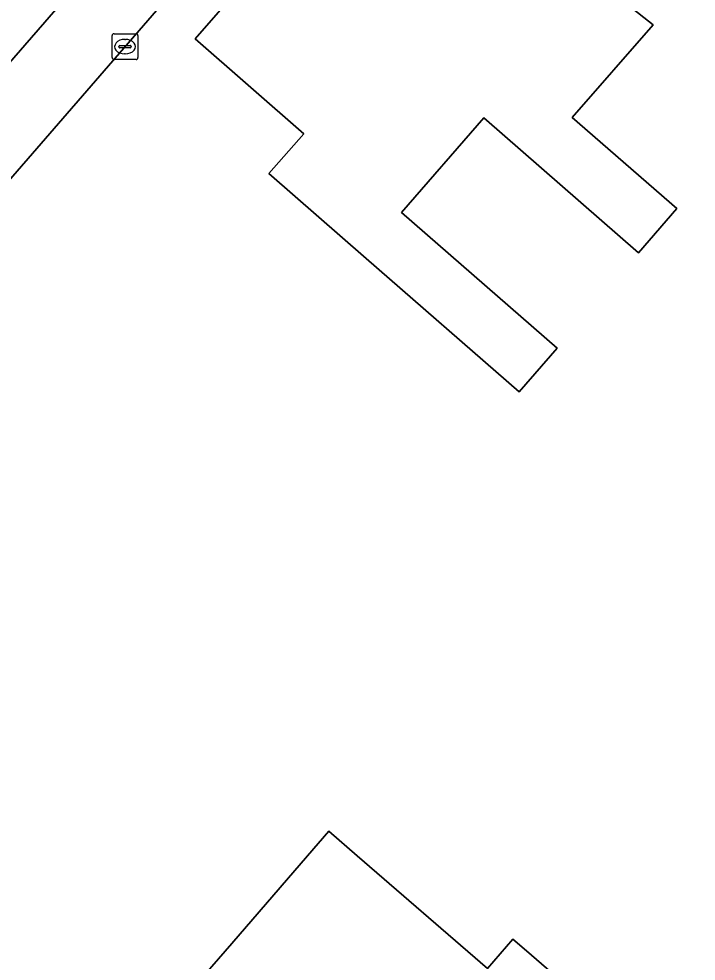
# Model space of a CAD drawing. Extents: x 158472 to 159562, y 388525 to 389606.
# Drawn here: x 158949.22 to 158975.44, y 388745.92 to 388782.41 of the extents above; entities that cross this region are included whole.
import ezdxf

# ---------------------------------------------------------------- set-up
doc = ezdxf.new("R2010")
doc.units = 0
for name, color, linetype in [('IMGEO_Groenvoorziening', 7, 'Continuous'), ('IMGEO_Kolk', 7, 'Continuous'), ('IMGEO_Pand', 7, 'Continuous'), ('IMGEO_Voetpad_open', 7, 'Continuous')]:
    doc.layers.add(name, color=color, linetype=linetype)

msp = doc.modelspace()

# ---------------------------------------------------------------- linework, layer by layer
at = {"layer": 'IMGEO_Groenvoorziening'}
for points in [[(158976.08, 388788.574), (158971.836, 388783.709), (158973.769, 388782.177), (158970.642, 388778.593), (158974.692, 388775.059), (158973.202, 388773.351), (158967.222, 388778.568), (158964.032, 388774.912), (158970.061, 388769.651), (158968.586, 388767.96), (158962.667, 388773.125), (158958.899, 388776.413), (158960.247, 388777.957), (158956.04, 388781.627), (158972.066, 388799.994), (158970.588, 388801.233), (158964.006, 388793.644), (158952.352, 388780.205), (158936.523, 388761.952), (158947.491, 388752.738), (158937.778, 388742.309)], [(158954.185, 388742.835), (158957.46, 388746.614), (158960.394, 388750), (158961.22, 388750.953), (158962.32, 388750), (158967.358, 388745.634), (158968.346, 388746.774), (158968.87, 388746.32), (158972.649, 388743.046)]]:
    msp.add_lwpolyline(points, dxfattribs=at)
at = {"layer": 'IMGEO_Kolk'}
for p, q in [((158952.827, 388780.906), (158952.827, 388781.758)), ((158952.902, 388781.832), (158953.754, 388781.832)), ((158953.828, 388781.758), (158953.828, 388780.906)), ((158953.129, 388781.375), (158953.527, 388781.375)), ((158953.315, 388781.612), (158953.34, 388781.612)), ((158953.086, 388781.326), (158953.086, 388781.338)), ((158953.524, 388781.289), (158953.126, 388781.289)), ((158953.338, 388781.052), (158953.313, 388781.052)), ((158953.57, 388781.338), (158953.57, 388781.326)), ((158953.754, 388780.832), (158952.902, 388780.832))]:
    msp.add_line(p, q, dxfattribs=at)
for points in [[(158952.827, 388780.906), (158952.827, 388781.758)], [(158952.902, 388781.832), (158953.754, 388781.832)], [(158953.828, 388781.758), (158953.828, 388780.906)], [(158953.754, 388780.832), (158952.902, 388780.832)]]:
    msp.add_lwpolyline(points, dxfattribs=at)
for centre, radius, start, end in [((158952.904, 388781.756), 0.0765, 91.552, 178.448), ((158952.904, 388781.756), 0.0765, 91.552, 178.448), ((158953.752, 388781.756), 0.0765, 1.552, 88.448), ((158953.752, 388781.756), 0.0765, 1.552, 88.448), ((158953.126, 388781.335), 0.0403, 85.8775, 175.7526), ((158953.531, 388781.337), 0.0386, 1.7309, 96.639), ((158953.123, 388781.325), 0.0366, 178.938, 274.7102), ((158953.527, 388781.332), 0.043, 264.8664, 352.4533), ((158952.904, 388780.908), 0.0765, 181.552, 268.448), ((158952.904, 388780.908), 0.0765, 181.552, 268.448), ((158953.752, 388780.908), 0.0765, 271.552, 358.448), ((158953.752, 388780.908), 0.0765, 271.552, 358.448)]:
    msp.add_arc(centre, radius, start, end, dxfattribs=at)
for centre, major_axis, ratio, start_param, end_param in [((158953.314, 388781.332), (-0.387, 0.002), 0.722429, 4.712389, 7.853982), ((158953.339, 388781.332), (-0.39, 0.002), 0.717154, 1.570796, 4.712389)]:
    msp.add_ellipse(centre, major_axis=major_axis, ratio=ratio, start_param=start_param, end_param=end_param, dxfattribs=at)
at = {"layer": 'IMGEO_Pand'}
for points in [[(158971.836, 388783.709), (158976.08, 388788.574), (158980.022, 388793.096), (158978.901, 388794.068), (158972.066, 388799.994), (158956.04, 388781.627), (158960.247, 388777.957), (158958.899, 388776.413), (158962.667, 388773.125), (158968.586, 388767.96), (158970.061, 388769.651), (158964.032, 388774.912), (158967.222, 388778.568), (158973.202, 388773.351), (158974.692, 388775.059), (158970.642, 388778.593), (158973.769, 388782.177)], [(158955.879, 388788.794), (158953.118, 388791.196), (158954.208, 388792.449), (158952.336, 388794.077), (158951.196, 388792.868), (158945.765, 388786.607), (158947.724, 388784.903), (158945.099, 388781.884), (158947.815, 388779.521)]]:
    msp.add_lwpolyline(points, close=True, dxfattribs=at)
msp.add_lwpolyline([(158972.649, 388743.046), (158968.87, 388746.32), (158968.346, 388746.774), (158967.358, 388745.634), (158962.32, 388750), (158961.22, 388750.953), (158960.394, 388750), (158957.46, 388746.614), (158954.185, 388742.835)], dxfattribs=at)
at = {"layer": 'IMGEO_Voetpad_open'}
msp.add_lwpolyline([(158955.879, 388788.794), (158947.815, 388779.521), (158948.494, 388778.908), (158935.096, 388763.304), (158936.523, 388761.952), (158952.352, 388780.205), (158964.006, 388793.644)], dxfattribs=at)

doc.saveas('drawing.dxf')
